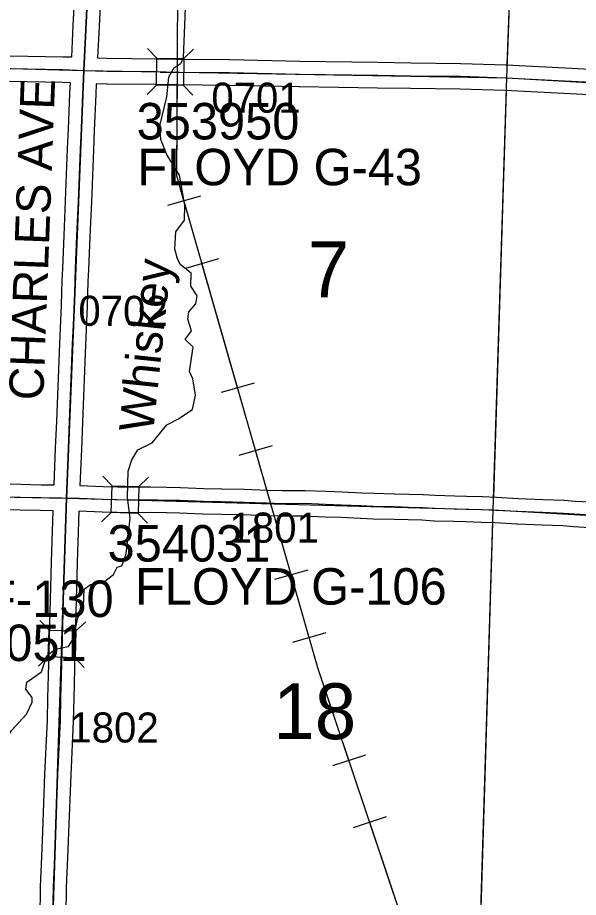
# Model space of a CAD drawing. Extents: x -157.2 to -99.3, y 12.2 to 46.2.
# Drawn here: x -140.761 to -139.454, y 32.094 to 34.143 of the extents above; entities that cross this region are included whole.
import ezdxf

# ---------------------------------------------------------------- set-up
doc = ezdxf.new("R2010")
doc.units = 0
for name, color, linetype in [('tdCoHydroRiver', 7, 'Continuous'), ('tdCoHydroTxtLg', 7, 'Continuous'), ('tdCoPipe', 7, 'Continuous'), ('tdCoSecRdNmbr', 7, 'Continuous'), ('tdCoSecRdTxt', 7, 'Continuous'), ('tdCoSecRteBand', 7, 'Continuous'), ('tdCoSecRteCL', 7, 'Continuous'), ('tdCoSectLine', 7, 'Continuous'), ('tdCoSectLinePart', 7, 'Continuous'), ('tdCoSectNmbr', 7, 'Continuous'), ('tdCoStrucSec', 7, 'Continuous'), ('tdCoStrucSecCoName', 7, 'Continuous'), ('tdCoStrucSecFHWANum', 7, 'Continuous'), ('tdCoSurfGravel', 7, 'Continuous'), ('tdCoTwpBndryShd', 7, 'Continuous')]:
    doc.layers.add(name, color=color, linetype=linetype)

msp = doc.modelspace()

# ---------------------------------------------------------------- linework, layer by layer
at = {"layer": 'tdCoHydroRiver'}
for points in [[(-140.3692, 34.2039), (-140.3752, 34.0494), (-140.3819, 34.0354), (-140.398, 34.0248), (-140.4096, 34.0047), (-140.4141, 33.959), (-140.4302, 33.8916), (-140.428, 33.86), (-140.4132, 33.8232), (-140.3846, 33.7765), (-140.3724, 33.7066), (-140.3734, 33.6719), (-140.3931, 33.6441), (-140.3958, 33.6047), (-140.3901, 33.5856)], [(-140.5293, 32.8633), (-140.5183, 32.8663), (-140.5079, 32.8944), (-140.499, 32.9778), (-140.5054, 33.0254), (-140.5035, 33.0869), (-140.4948, 33.1135), (-140.4814, 33.1367), (-140.4477, 33.1531), (-140.4133, 33.1946), (-140.3876, 33.208), (-140.3538, 33.2306), (-140.3464, 33.2636), (-140.3531, 33.3017), (-140.3605, 33.3193), (-140.3524, 33.3759), (-140.3708, 33.3938), (-140.356, 33.4139), (-140.3646, 33.441), (-140.3625, 33.4583), (-140.3461, 33.4768), (-140.3424, 33.4956), (-140.3574, 33.5182), (-140.3565, 33.5482), (-140.3827, 33.568), (-140.3901, 33.5856)], [(-140.8043, 32.1742), (-140.7981, 32.2182), (-140.7897, 32.2337), (-140.8075, 32.318), (-140.7886, 32.4611), (-140.7753, 32.4828), (-140.7409, 32.5211), (-140.7273, 32.5491), (-140.727, 32.5602), (-140.7421, 32.5796), (-140.74, 32.5953), (-140.7057, 32.6195), (-140.6931, 32.657), (-140.6735, 32.6721), (-140.643, 32.679), (-140.6312, 32.6976), (-140.6214, 32.7431), (-140.6075, 32.7727), (-140.6059, 32.8121), (-140.5912, 32.8227), (-140.5576, 32.8311), (-140.5379, 32.8462), (-140.5293, 32.8633)]]:
    msp.add_lwpolyline(points, dxfattribs=at)
at = {"layer": 'tdCoPipe'}
for p, q in [((-140.3487, 34.0149), (-140.4293, 34.0153)), ((-140.3348, 33.7276), (-140.4121, 33.7054)), ((-140.2928, 33.5815), (-140.3703, 33.5592)), ((-140.2098, 33.2921), (-140.2871, 33.2699)), ((-140.1679, 33.146), (-140.2453, 33.1238)), ((-140.0848, 32.8567), (-140.1622, 32.8345)), ((-140.0429, 32.7105), (-140.1204, 32.6883)), ((-139.9507, 32.4259), (-140.027, 32.4003)), ((-139.9024, 32.2818), (-139.9788, 32.2561))]:
    msp.add_line(p, q, dxfattribs=at)
for points in [[(-136.934, 22.5495), (-137.7242, 24.8933), (-138.4968, 27.1666), (-138.4114, 27.2635), (-138.4614, 27.8735), (-138.7227, 28.0895), (-138.7183, 28.4663), (-139.0397, 29.2926), (-139.1184, 29.8198), (-140.0614, 32.629), (-140.3902, 33.7747), (-140.3873, 34.3489), (-140.6033, 34.3601), (-141.0238, 35.5765), (-141.1818, 36.0085), (-141.3937, 37.236), (-141.4233, 37.6118), (-141.6227, 37.7022), (-142.0941, 39.016), (-142.2605, 40.1621), (-142.7574, 40.5833), (-142.8772, 41.3829)], [(-140.3735, 33.7165), (-140.3902, 33.7747), (-140.389, 34.0151)], [(-140.2485, 33.281), (-140.3316, 33.5703)], [(-140.1236, 32.8455), (-140.2066, 33.1349)], [(-139.9889, 32.4131), (-140.0614, 32.629), (-140.0816, 32.6994)], [(-139.8448, 31.9836), (-139.9406, 32.2689)]]:
    msp.add_lwpolyline(points, dxfattribs=at)
at = {"layer": 'tdCoSecRteBand'}
for points in [[(-140.7789, 34.0547), (-140.6552, 34.0523), (-140.6549, 34.0523), (-140.6547, 34.0522), (-140.6354, 34.0516), (-140.635, 34.0515), (-140.6314, 34.1256), (-140.6314, 34.1256), (-140.6314, 34.1257), (-140.6269, 34.2087)], [(-140.567, 34.2056), (-140.5714, 34.1225), (-140.575, 34.0494), (-140.5525, 34.0486), (-140.439, 34.0476), (-140.4388, 34.0476), (-140.4386, 34.0476), (-140.3922, 34.0466), (-140.2671, 34.0454), (-140.2669, 34.0454), (-140.2667, 34.0454), (-140.1036, 34.0419), (-139.9214, 34.0392), (-139.9214, 34.0392), (-139.9214, 34.0392), (-139.845, 34.038), (-139.7289, 34.0367), (-139.7286, 34.0367), (-139.7283, 34.0367), (-139.6235, 34.0333), (-139.6232, 34.0333), (-139.6229, 34.0332), (-139.4851, 34.0263), (-139.4851, 34.0263), (-139.4851, 34.0263), (-139.3243, 34.0182)], [(-140.6763, 33.0549), (-140.6763, 33.0553), (-140.676, 33.0553), (-140.6726, 33.1408), (-140.6701, 33.2034), (-140.6632, 33.3839), (-140.6632, 33.3841), (-140.6632, 33.3842), (-140.659, 33.4735), (-140.6573, 33.5307), (-140.6573, 33.5309), (-140.6573, 33.5311), (-140.656, 33.5592), (-140.6528, 33.6361), (-140.6528, 33.6361), (-140.6528, 33.6361), (-140.6494, 33.7169), (-140.6447, 33.8379), (-140.6447, 33.838), (-140.6447, 33.8381), (-140.6427, 33.8832), (-140.6393, 33.9668), (-140.6393, 33.9669), (-140.6392, 33.967), (-140.638, 33.9916), (-140.6566, 33.9923), (-140.7802, 33.9947)], [(-139.3275, 33.9583), (-139.4881, 33.9664), (-139.6257, 33.9733), (-139.7299, 33.9767), (-139.8457, 33.978), (-139.8458, 33.978), (-139.8459, 33.978), (-139.9223, 33.9792), (-140.1045, 33.9819), (-140.1046, 33.9819), (-140.1047, 33.9819), (-140.2678, 33.9854), (-140.3929, 33.9866), (-140.3931, 33.9866), (-140.3933, 33.9866), (-140.4397, 33.9876), (-140.5534, 33.9886), (-140.5538, 33.9886), (-140.5543, 33.9886), (-140.578, 33.9894), (-140.5793, 33.9641), (-140.5828, 33.8807), (-140.5828, 33.8806), (-140.5828, 33.8806), (-140.5847, 33.8355), (-140.5894, 33.7145), (-140.5894, 33.7145), (-140.5894, 33.7144), (-140.5929, 33.6335), (-140.5961, 33.5566), (-140.5961, 33.5566), (-140.5961, 33.5566), (-140.5973, 33.5287), (-140.599, 33.4714), (-140.599, 33.4711), (-140.599, 33.4709), (-140.6032, 33.3815), (-140.6101, 33.2011), (-140.6101, 33.2011), (-140.6101, 33.2011), (-140.6126, 33.1384), (-140.6126, 33.1384), (-140.6126, 33.1384), (-140.616, 33.0537), (-140.6159, 33.0537), (-140.5621, 33.0515), (-140.5288, 33.0506), (-140.49, 33.0503), (-140.4528, 33.0508), (-140.4521, 33.0508), (-140.4514, 33.0508), (-140.4132, 33.0496), (-140.3824, 33.0491), (-140.382, 33.0491), (-140.3817, 33.0491), (-140.3272, 33.0468), (-140.2857, 33.0461), (-140.2856, 33.0461), (-140.2855, 33.0461), (-140.2335, 33.0449), (-140.2333, 33.0449), (-140.2332, 33.0449), (-140.1792, 33.0431), (-140.1791, 33.0431), (-140.1791, 33.0431), (-140.1447, 33.0419), (-140.0928, 33.0422), (-140.0921, 33.0422), (-140.0914, 33.0421), (-140.0423, 33.0402), (-140.0049, 33.0387), (-140.0048, 33.0387), (-140.0047, 33.0387), (-139.9599, 33.0367), (-139.9306, 33.0355), (-139.8826, 33.0345), (-139.8825, 33.0345), (-139.8823, 33.0345), (-139.8493, 33.0335), (-139.8493, 33.0335), (-139.8493, 33.0335), (-139.8167, 33.0325), (-139.8163, 33.0325), (-139.8158, 33.0325), (-139.7882, 33.0308), (-139.7426, 33.0296), (-139.7425, 33.0296), (-139.7423, 33.0296), (-139.7148, 33.0286), (-139.6792, 33.0276), (-139.6791, 33.0276), (-139.6789, 33.0276), (-139.6454, 33.0264), (-139.6451, 33.0264), (-139.6449, 33.0263), (-139.5945, 33.0236), (-139.5365, 33.0212), (-139.4877, 33.0192), (-139.4873, 33.0192), (-139.4869, 33.0192), (-139.4616, 33.0174), (-139.4129, 33.0145)], [(-140.78, 33.0572), (-140.754, 33.0565), (-140.7065, 33.0555), (-140.6763, 33.0549)], [(-140.7088, 32.0468), (-140.7078, 32.1179), (-140.7078, 32.1183), (-140.7078, 32.1188), (-140.7046, 32.1895), (-140.7024, 32.2478), (-140.6975, 32.3809), (-140.6975, 32.3811), (-140.6975, 32.3812), (-140.6916, 32.5073), (-140.6906, 32.558), (-140.6906, 32.5581), (-140.6906, 32.5582), (-140.6876, 32.6637), (-140.6861, 32.7299), (-140.6861, 32.73), (-140.6861, 32.7301), (-140.6822, 32.8756), (-140.6822, 32.8757), (-140.6822, 32.8758), (-140.6783, 32.9949), (-140.7078, 32.9955), (-140.7078, 32.9955), (-140.7078, 32.9955), (-140.7554, 32.9965), (-140.7555, 32.9965), (-140.7556, 32.9965), (-140.7814, 32.9972)], [(-139.4165, 32.9546), (-139.4653, 32.9576), (-139.4654, 32.9576), (-139.4656, 32.9576), (-139.4905, 32.9593), (-139.539, 32.9612), (-139.539, 32.9612), (-139.539, 32.9612), (-139.5972, 32.9637), (-139.5974, 32.9637), (-139.5976, 32.9637), (-139.6479, 32.9664), (-139.681, 32.9676), (-139.7166, 32.9686), (-139.7167, 32.9686), (-139.7169, 32.9686), (-139.7444, 32.9696), (-139.7903, 32.9708), (-139.7909, 32.9709), (-139.7914, 32.9709), (-139.819, 32.9726), (-139.8511, 32.9736), (-139.884, 32.9745), (-139.9322, 32.9755), (-139.9325, 32.9755), (-139.9328, 32.9755), (-139.9624, 32.9768), (-139.9625, 32.9768), (-139.9625, 32.9768), (-140.0073, 32.9787), (-140.0447, 32.9802), (-140.0447, 32.9802), (-140.0447, 32.9802), (-140.0931, 32.9822), (-140.145, 32.9819), (-140.1456, 32.9819), (-140.1462, 32.9819), (-140.1812, 32.9832), (-140.235, 32.9849), (-140.2868, 32.9861), (-140.3286, 32.9869), (-140.329, 32.9869), (-140.3293, 32.9869), (-140.3837, 32.9891), (-140.4144, 32.9896), (-140.4147, 32.9896), (-140.4149, 32.9896), (-140.4527, 32.9908), (-140.4895, 32.9903), (-140.4898, 32.9903), (-140.4901, 32.9903), (-140.5295, 32.9906), (-140.5299, 32.9906), (-140.5302, 32.9906), (-140.564, 32.9916), (-140.5642, 32.9916), (-140.5644, 32.9916), (-140.618, 32.9938), (-140.6183, 32.9938), (-140.6222, 32.8739), (-140.6262, 32.7285), (-140.6276, 32.6623), (-140.6276, 32.6622), (-140.6276, 32.6621), (-140.6306, 32.5567), (-140.6316, 32.5058), (-140.6316, 32.5054), (-140.6316, 32.5049), (-140.6375, 32.3786), (-140.6424, 32.2456), (-140.6424, 32.2455), (-140.6424, 32.2455), (-140.6447, 32.1871), (-140.6447, 32.187), (-140.6447, 32.1869), (-140.6479, 32.1166), (-140.6487, 32.0553)]]:
    msp.add_lwpolyline(points, dxfattribs=at)
at = {"layer": 'tdCoSecRteCL'}
for points in [[(-140.6065, 34.0205), (-140.6053, 34.0442), (-140.6014, 34.1241), (-140.597, 34.2072), (-140.5915, 34.3243), (-140.5844, 34.4651), (-140.5829, 34.4974), (-140.5753, 34.6568), (-140.5698, 34.764), (-140.5674, 34.8294), (-140.5634, 34.9068)], [(-142.6358, 34.0685), (-142.6057, 34.0686), (-142.547, 34.0671), (-142.4691, 34.0654), (-142.3354, 34.0625), (-142.2131, 34.0595), (-142.0451, 34.0568), (-141.9504, 34.0543), (-141.7564, 34.0511), (-141.5549, 34.0464), (-141.4888, 34.0445), (-141.347, 34.0403), (-141.1815, 34.0358), (-141.0094, 34.0309), (-140.9359, 34.0289), (-140.7796, 34.0247), (-140.6558, 34.0223), (-140.6065, 34.0205)], [(-140.6473, 33.0243), (-140.6426, 33.1396), (-140.6401, 33.2023), (-140.6332, 33.3828), (-140.629, 33.4723), (-140.6273, 33.5298), (-140.6261, 33.5579), (-140.6229, 33.6348), (-140.6194, 33.7157), (-140.6147, 33.8368), (-140.6127, 33.8819), (-140.6093, 33.9655), (-140.6065, 34.0205)], [(-140.6065, 34.0205), (-140.5532, 34.0186), (-140.4392, 34.0176), (-140.3926, 34.0166), (-140.2674, 34.0154), (-140.1041, 34.0119), (-139.9219, 34.0092), (-139.8454, 34.008), (-139.7293, 34.0067), (-139.6244, 34.0033), (-139.4866, 33.9964), (-139.3258, 33.9882), (-139.2679, 33.9848), (-139.1704, 33.9791), (-139.0592, 33.9729), (-138.9078, 33.9638), (-138.7576, 33.9542), (-138.7071, 33.9507), (-138.623, 33.9456)], [(-140.7809, 33.0272), (-140.7548, 33.0265), (-140.7072, 33.0255), (-140.6576, 33.0245), (-140.6473, 33.0243)], [(-140.6796, 32.0266), (-140.6788, 32.0459), (-140.6778, 32.1174), (-140.6746, 32.1882), (-140.6724, 32.2467), (-140.6675, 32.3798), (-140.6616, 32.5063), (-140.6606, 32.5574), (-140.6576, 32.6629), (-140.6561, 32.7293), (-140.6522, 32.8748), (-140.648, 33.002), (-140.6473, 33.0243)], [(-140.6473, 33.0243), (-140.6171, 33.0238), (-140.5631, 33.0215), (-140.5294, 33.0206), (-140.4899, 33.0203), (-140.4524, 33.0208), (-140.4139, 33.0196), (-140.3829, 33.0191), (-140.3281, 33.0169), (-140.2862, 33.0161), (-140.2342, 33.0149), (-140.1802, 33.0132), (-140.1451, 33.0119), (-140.0926, 33.0122), (-140.0435, 33.0102), (-140.0061, 33.0087), (-139.9612, 33.0067), (-139.9316, 33.0055), (-139.8832, 33.0045), (-139.8502, 33.0035), (-139.8176, 33.0026), (-139.7895, 33.0008), (-139.7434, 32.9996), (-139.7158, 32.9986), (-139.68, 32.9976), (-139.6465, 32.9964), (-139.5959, 32.9937), (-139.5377, 32.9912), (-139.4889, 32.9892), (-139.4635, 32.9875), (-139.4147, 32.9846)]]:
    msp.add_lwpolyline(points, dxfattribs=at)
at = {"layer": 'tdCoSectLine'}
for points in [[(-140.6069, 34.0205), (-140.5574, 35.0411)], [(-139.621, 34.0031), (-139.5834, 35.0133)], [(-141.6247, 34.048), (-140.6069, 34.0205)], [(-140.6476, 33.0243), (-140.6069, 34.0205)], [(-140.6069, 34.0205), (-139.621, 34.0031)], [(-139.6525, 32.9966), (-139.621, 34.0031)], [(-139.621, 34.0031), (-138.6234, 33.9456)], [(-141.6583, 33.0432), (-140.6476, 33.0243)], [(-140.68, 32.0266), (-140.6476, 33.0243)], [(-140.6476, 33.0243), (-139.6525, 32.9966)], [(-139.6837, 31.9874), (-139.6525, 32.9966)], [(-139.6525, 32.9966), (-138.6435, 32.9384)]]:
    msp.add_lwpolyline(points, dxfattribs=at)
at = {"layer": 'tdCoSectLinePart'}
for points in [[(-139.6199, 34.033), (-139.5845, 34.9829)], [(-139.6516, 33.0265), (-139.6219, 33.9731)], [(-139.6827, 32.0173), (-139.6534, 32.9666)]]:
    msp.add_lwpolyline(points, dxfattribs=at)
at = {"layer": 'tdCoStrucSec'}
for p, q in [((-140.4364, 34.0488), (-140.4583, 34.0713)), ((-140.3738, 34.048), (-140.3514, 34.0699)), ((-140.4372, 33.9862), (-140.4597, 33.9644)), ((-140.3747, 33.9854), (-140.3528, 33.963)), ((-140.5412, 33.053), (-140.5627, 33.0757)), ((-140.4786, 33.0513), (-140.4559, 33.0728)), ((-140.5429, 32.9904), (-140.5656, 32.9689)), ((-140.4803, 32.9887), (-140.4588, 32.966)), ((-140.688, 32.7167), (-140.7094, 32.7395)), ((-140.6254, 32.7148), (-140.6026, 32.7362)), ((-140.6899, 32.6542), (-140.7127, 32.6327)), ((-140.6274, 32.6522), (-140.6059, 32.6294))]:
    msp.add_line(p, q, dxfattribs=at)
for points in [[(-140.4364, 34.0488), (-140.3738, 34.048), (-140.3747, 33.9854), (-140.4372, 33.9862)], [(-140.5412, 33.053), (-140.4786, 33.0513), (-140.4803, 32.9887), (-140.5429, 32.9904)], [(-140.6899, 32.6542), (-140.688, 32.7167), (-140.6254, 32.7148), (-140.6274, 32.6522)]]:
    msp.add_lwpolyline(points, close=True, dxfattribs=at)
at = {"layer": 'tdCoSurfGravel'}
for points in [[(-140.6788, 32.0459), (-140.6778, 32.1174), (-140.6746, 32.1882), (-140.6724, 32.2467), (-140.6675, 32.3798), (-140.6616, 32.5063), (-140.6606, 32.5574), (-140.6576, 32.6629), (-140.6561, 32.7293), (-140.6522, 32.8748), (-140.648, 33.002), (-140.6473, 33.0243), (-140.6426, 33.1396), (-140.6401, 33.2023), (-140.6332, 33.3828), (-140.629, 33.4723), (-140.6273, 33.5298), (-140.6261, 33.5579), (-140.6229, 33.6348), (-140.6194, 33.7157), (-140.6147, 33.8368), (-140.6127, 33.8819), (-140.6093, 33.9655), (-140.6065, 34.0205), (-140.6053, 34.0442), (-140.6014, 34.1241), (-140.597, 34.2072)], [(-143.1379, 34.0664), (-143.0626, 34.0664), (-142.9105, 34.0669), (-142.7465, 34.0681), (-142.6358, 34.0685), (-142.6057, 34.0686), (-142.547, 34.0671), (-142.4691, 34.0654), (-142.3354, 34.0625), (-142.2131, 34.0595), (-142.0451, 34.0568), (-141.9504, 34.0543), (-141.7564, 34.0511), (-141.5549, 34.0464), (-141.4888, 34.0445), (-141.347, 34.0403), (-141.1815, 34.0358), (-141.0094, 34.0309), (-140.9359, 34.0289), (-140.7796, 34.0247), (-140.6558, 34.0223), (-140.6065, 34.0205)], [(-140.6065, 34.0205), (-140.6065, 34.0205), (-140.5532, 34.0186), (-140.4392, 34.0176), (-140.3926, 34.0166), (-140.2674, 34.0154), (-140.1041, 34.0119), (-139.9219, 34.0092), (-139.8454, 34.008), (-139.7293, 34.0067), (-139.6244, 34.0033), (-139.4866, 33.9964), (-139.3258, 33.9882), (-139.2679, 33.9848), (-139.1704, 33.9791), (-139.0592, 33.9729), (-138.9078, 33.9638), (-138.7576, 33.9542), (-138.7071, 33.9507), (-138.623, 33.9456)], [(-141.6619, 33.0433), (-141.6255, 33.0428), (-141.5076, 33.0403), (-141.4554, 33.0388), (-141.28, 33.0354), (-141.2194, 33.0336), (-141.1249, 33.0321), (-141.0354, 33.0299), (-141.0014, 33.0294), (-140.9301, 33.028), (-140.8719, 33.027), (-140.8482, 33.0267), (-140.8332, 33.027), (-140.8166, 33.0275), (-140.7809, 33.0272), (-140.7548, 33.0265), (-140.7072, 33.0255), (-140.6576, 33.0245), (-140.6473, 33.0243)], [(-140.6473, 33.0243), (-140.6171, 33.0238), (-140.5631, 33.0215), (-140.5294, 33.0206), (-140.4899, 33.0203), (-140.4524, 33.0208), (-140.4139, 33.0196), (-140.3829, 33.0191), (-140.3281, 33.0169), (-140.2862, 33.0161), (-140.2342, 33.0149), (-140.1802, 33.0132), (-140.1451, 33.0119), (-140.0926, 33.0122), (-140.0435, 33.0102), (-140.0061, 33.0087), (-139.9612, 33.0067), (-139.9316, 33.0055), (-139.8832, 33.0045), (-139.8502, 33.0035), (-139.8176, 33.0026), (-139.7895, 33.0008), (-139.7434, 32.9996), (-139.7158, 32.9986), (-139.68, 32.9976), (-139.6465, 32.9964), (-139.5959, 32.9937), (-139.5377, 32.9912), (-139.4889, 32.9892), (-139.4635, 32.9875), (-139.4147, 32.9846)]]:
    msp.add_lwpolyline(points, dxfattribs=at)
at = {"layer": 'tdCoTwpBndryShd'}
msp.add_lwpolyline([(-140.5574, 35.0411), (-140.6069, 34.0205), (-140.6476, 33.0243), (-140.68, 32.0266), (-140.7194, 31.0261), (-140.7542, 30.0172), (-140.7866, 29.0316), (-140.7992, 28.0152), (-140.8137, 27.0113), (-140.8321, 26.0183), (-140.8465, 25.0216), (-140.872, 24.0239), (-140.8917, 23.0263), (-140.9324, 22.0454), (-140.9642, 21.0502), (-140.9973, 20.0552), (-141.0197, 19.061), (-141.0567, 18.0706), (-141.0904, 17.0763)], dxfattribs=at)

# ---------------------------------------------------------------- texts
at = {"layer": 'tdCoHydroTxtLg'}
msp.add_text('Whiskey', height=0.08, rotation=83.9982, dxfattribs=at).set_placement((-140.4455, 33.1748))
at = {"layer": 'tdCoSecRdNmbr'}
for s, rotation, p in [('0701', 359.8931, (-140.3098, 33.922)), ('0702', 359.8928, (-140.6197, 33.4256)), ('1801', 359.8932, (-140.2674, 32.9207)), ('1802', 359.8928, (-140.6407, 32.4552))]:
    msp.add_text(s, height=0.07, rotation=rotation, dxfattribs=at).set_placement(p)
at = {"layer": 'tdCoSecRdTxt'}
msp.add_text('CHARLES AVE', height=0.08, rotation=87.8594, dxfattribs=at).set_placement((-140.7017, 33.2509))
at = {"layer": 'tdCoSectNmbr'}
for s, p in [('7', (-140.0853, 33.4922)), ('18', (-140.1655, 32.4631))]:
    msp.add_text(s, height=0.13, rotation=359.8932, dxfattribs=at).set_placement(p)
at = {"layer": 'tdCoStrucSecCoName'}
for s, p in [('FLOYD G-43', (-140.482, 33.7528)), ('FLOYD G-106', (-140.4876, 32.7761)), ('FLOYD F-130', (-141.245, 32.7473))]:
    msp.add_text(s, height=0.085, dxfattribs=at).set_placement(p)
at = {"layer": 'tdCoStrucSecFHWANum'}
for s, p in [('353950', (-140.4838, 33.8596)), ('354031', (-140.5516, 32.8764)), ('354051', (-140.9796, 32.6447))]:
    msp.add_text(s, height=0.085, dxfattribs=at).set_placement(p)

doc.saveas('drawing.dxf')
